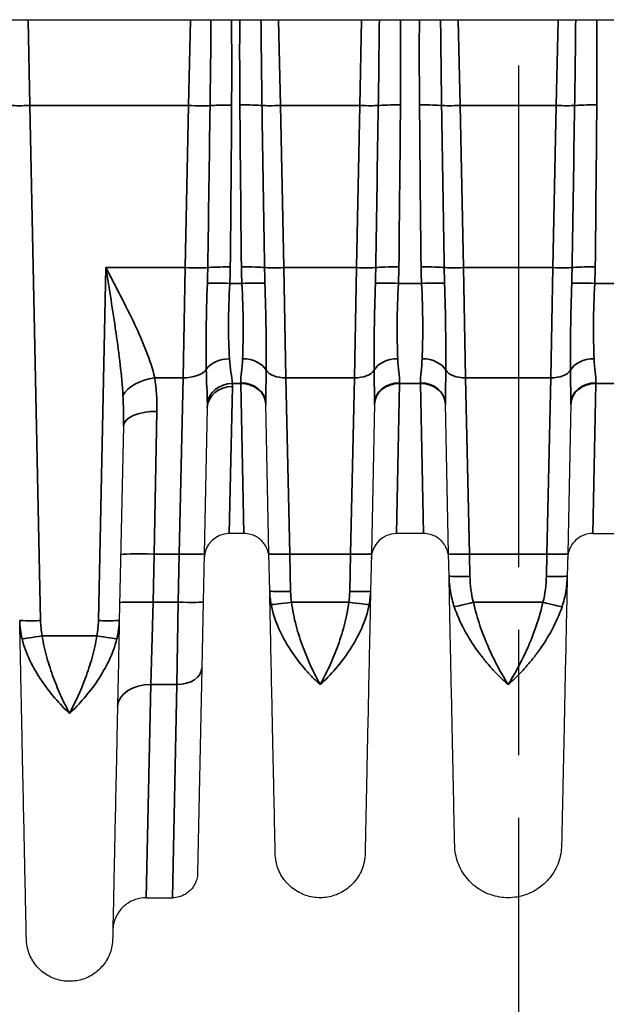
# Model space of a CAD drawing. Header units: millimetres. Extents: x 399 to 6233, y -1870 to 1602.
# Tile 394 of 656: x 4785 to 4799, y -321 to -297. Entities that reach past the tile are written whole.
import ezdxf

# ---------------------------------------------------------------- set-up
doc = ezdxf.new("R2010")
doc.units = ezdxf.units.MM
doc.linetypes.add('AM_ISO08W050', pattern=[18, 12, -1.5, 3, -1.5])
for name, color, linetype, lineweight in [('AM_7', 4, 'AM_ISO08W050', 25), ('可見 (ISO)', 7, 'Continuous', 25), ('窄部可見 (ISO)', 7, 'Continuous', 35)]:
    doc.layers.add(name, color=color, linetype=linetype, lineweight=lineweight)

msp = doc.modelspace()

# ---------------------------------------------------------------- linework, layer by layer
at = {"layer": 'AM_7'}
msp.add_line((4797.264, -208.334), (4797.264, -344.554), dxfattribs=at)
at = {"layer": '可見 (ISO)'}
for p, q in [((4849.014, -297.244), (4744.514, -297.244)), ((4791.289, -310.015), (4791.213, -306.421)), ((4793.815, -306.421), (4793.74, -310.015)), ((4795.589, -310.015), (4795.513, -306.421)), ((4798.515, -306.421), (4798.44, -310.015)), ((4789.813, -306.517), (4789.74, -310.014)), ((4787.804, -306.961), (4787.707, -311.607)), ((4790.691, -309.531), (4790.338, -309.531)), ((4794.991, -309.531), (4794.338, -309.531)), ((4799.038, -309.531), (4799.691, -309.531)), ((4789.74, -310.014), (4789.716, -311.165)), ((4791.307, -310.907), (4791.289, -310.015)), ((4793.74, -310.015), (4793.721, -310.907)), ((4795.6, -310.548), (4795.589, -310.015)), ((4798.44, -310.015), (4798.429, -310.548)), ((4789.716, -311.165), (4789.683, -312.741)), ((4789.683, -312.741), (4789.58, -317.657)), ((4788.351, -318.244), (4788.98, -318.244))]:
    msp.add_line(p, q, dxfattribs=at)
for centre in [(4790.338, -310.131), (4794.338, -310.131)]:
    msp.add_arc(centre, 0.6, 90, 178.8, dxfattribs=at)
for points, knots in [([(4791.291, -310.118), (4791.29, -310.095), (4791.288, -310.072), (4791.282, -310.027), (4791.278, -310.004), (4791.261, -309.94), (4791.246, -309.899), (4791.207, -309.823), (4791.184, -309.787), (4791.132, -309.722), (4791.102, -309.692), (4791.037, -309.639), (4791.002, -309.616), (4790.927, -309.578), (4790.888, -309.562), (4790.796, -309.538), (4790.743, -309.531), (4790.691, -309.531)], [0, 0, 0, 0, 0.00692113, 0.00692113, 0.01375081, 0.01375081, 0.02679823, 0.02679823, 0.0393646, 0.0393646, 0.05193098, 0.05193098, 0.06449736, 0.06449736, 0.07706374, 0.07706374, 0.09281981, 0.09281981, 0.09281981, 0.09281981]), ([(4795.591, -310.118), (4795.59, -310.095), (4795.588, -310.072), (4795.582, -310.027), (4795.578, -310.004), (4795.561, -309.94), (4795.546, -309.899), (4795.507, -309.823), (4795.484, -309.787), (4795.432, -309.722), (4795.402, -309.692), (4795.337, -309.639), (4795.302, -309.616), (4795.227, -309.578), (4795.188, -309.562), (4795.096, -309.538), (4795.043, -309.531), (4794.991, -309.531)], [0, 0, 0, 0, 0.00692113, 0.00692113, 0.01375081, 0.01375081, 0.02679823, 0.02679823, 0.0393646, 0.0393646, 0.05193098, 0.05193098, 0.06449736, 0.06449736, 0.07706374, 0.07706374, 0.09281981, 0.09281981, 0.09281981, 0.09281981]), ([(4799.038, -309.531), (4798.973, -309.531), (4798.908, -309.541), (4798.785, -309.583), (4798.726, -309.614), (4798.623, -309.693), (4798.577, -309.741), (4798.504, -309.849), (4798.476, -309.91), (4798.453, -309.996), (4798.448, -310.02), (4798.441, -310.069), (4798.439, -310.093), (4798.438, -310.118)], [0, 0, 0, 0, 0.01938058, 0.01938058, 0.03888823, 0.03888823, 0.05839129, 0.05839129, 0.07789451, 0.07789451, 0.08520881, 0.08520881, 0.09263584, 0.09263584, 0.09263584, 0.09263584]), ([(4795.735, -316.991), (4795.735, -316.991), (4795.732, -316.848), (4795.726, -316.563), (4795.721, -316.357), (4795.716, -316.081), (4795.708, -315.737), (4795.706, -315.605), (4795.703, -315.462), (4795.699, -315.308), (4795.694, -315.033), (4795.687, -314.718), (4795.68, -314.378), (4795.673, -314.037), (4795.665, -313.668), (4795.657, -313.271), (4795.65, -312.933), (4795.642, -312.576), (4795.634, -312.204), (4795.624, -311.701), (4795.612, -311.135), (4795.6, -310.548)], [0.5000086, 0.5000086, 0.5000086, 0.5000086, 0.6174862, 0.6174862, 0.6174862, 0.7022467, 0.7022467, 0.7022467, 0.7349706, 0.7349706, 0.7349706, 0.7937128, 0.7937128, 0.7937128, 0.852455, 0.852455, 0.852455, 0.9024183, 0.9024183, 0.9024183, 0.9699385, 0.9699385, 0.9699385, 0.9699385]), ([(4798.429, -310.548), (4798.417, -311.135), (4798.405, -311.701), (4798.394, -312.204), (4798.387, -312.576), (4798.379, -312.933), (4798.372, -313.271), (4798.364, -313.668), (4798.356, -314.037), (4798.349, -314.377), (4798.342, -314.718), (4798.335, -315.033), (4798.329, -315.308), (4798.326, -315.462), (4798.323, -315.605), (4798.32, -315.737), (4798.313, -316.081), (4798.307, -316.357), (4798.303, -316.563), (4798.297, -316.848), (4798.294, -316.991), (4798.294, -316.991)], [0.030065, 0.030065, 0.030065, 0.030065, 0.0975901, 0.0975901, 0.0975901, 0.1475485, 0.1475485, 0.1475485, 0.2062907, 0.2062907, 0.2062907, 0.265033, 0.265033, 0.265033, 0.2977638, 0.2977638, 0.2977638, 0.3825174, 0.3825174, 0.3825174, 0.5, 0.5, 0.5, 0.5]), ([(4791.439, -317.191), (4791.439, -317.191), (4791.436, -317.051), (4791.43, -316.772), (4791.426, -316.562), (4791.42, -316.278), (4791.412, -315.921), (4791.41, -315.804), (4791.407, -315.678), (4791.404, -315.545), (4791.399, -315.275), (4791.392, -314.968), (4791.385, -314.636), (4791.378, -314.305), (4791.371, -313.945), (4791.363, -313.558), (4791.355, -313.178), (4791.346, -312.77), (4791.337, -312.342), (4791.328, -311.899), (4791.318, -311.412), (4791.307, -310.907)], [0.5000084, 0.5000084, 0.5000084, 0.5000084, 0.6176498, 0.6176498, 0.6176498, 0.7061501, 0.7061501, 0.7061501, 0.735298, 0.735298, 0.735298, 0.794122, 0.794122, 0.794122, 0.8529461, 0.8529461, 0.8529461, 0.9107639, 0.9107639, 0.9107639, 0.9705942, 0.9705942, 0.9705942, 0.9705942]), ([(4793.721, -310.907), (4793.711, -311.412), (4793.701, -311.899), (4793.691, -312.342), (4793.682, -312.769), (4793.674, -313.178), (4793.666, -313.558), (4793.658, -313.945), (4793.65, -314.304), (4793.643, -314.636), (4793.636, -314.968), (4793.63, -315.276), (4793.624, -315.545), (4793.622, -315.678), (4793.619, -315.804), (4793.616, -315.921), (4793.614, -316.041), (4793.612, -316.152), (4793.609, -316.255), (4793.605, -316.46), (4793.602, -316.633), (4793.599, -316.772), (4793.593, -317.051), (4793.59, -317.191), (4793.59, -317.191)], [0.0294093, 0.0294093, 0.0294093, 0.0294093, 0.089244, 0.089244, 0.089244, 0.1470574, 0.1470574, 0.1470574, 0.2058814, 0.2058814, 0.2058814, 0.2647055, 0.2647055, 0.2647055, 0.2938656, 0.2938656, 0.2938656, 0.3235296, 0.3235296, 0.3235296, 0.3823536, 0.3823536, 0.3823536, 0.5, 0.5, 0.5, 0.5]), ([(4785.482, -319.233), (4785.482, -319.233), (4785.478, -319.061), (4785.471, -318.719), (4785.465, -318.449), (4785.458, -318.08), (4785.448, -317.614), (4785.445, -317.488), (4785.442, -317.356), (4785.439, -317.217), (4785.433, -316.888), (4785.425, -316.52), (4785.416, -316.12), (4785.408, -315.721), (4785.399, -315.287), (4785.389, -314.819), (4785.379, -314.351), (4785.369, -313.847), (4785.358, -313.311), (4785.356, -313.235), (4785.354, -313.16), (4785.353, -313.084), (4785.343, -312.62), (4785.333, -312.123), (4785.322, -311.607)], [0.500008, 0.500008, 0.500008, 0.500008, 0.6183179, 0.6183179, 0.6183179, 0.7115978, 0.7115978, 0.7115978, 0.7366333, 0.7366333, 0.7366333, 0.795791, 0.795791, 0.795791, 0.8549487, 0.8549487, 0.8549487, 0.9141064, 0.9141064, 0.9141064, 0.9224137, 0.9224137, 0.9224137, 0.9732641, 0.9732641, 0.9732641, 0.9732641]), ([(4787.707, -311.607), (4787.696, -312.122), (4787.686, -312.62), (4787.676, -313.084), (4787.674, -313.16), (4787.673, -313.235), (4787.671, -313.311), (4787.66, -313.847), (4787.649, -314.351), (4787.64, -314.819), (4787.63, -315.286), (4787.621, -315.72), (4787.612, -316.12), (4787.604, -316.52), (4787.596, -316.888), (4787.589, -317.217), (4787.586, -317.356), (4787.584, -317.489), (4787.581, -317.614), (4787.577, -317.784), (4787.574, -317.942), (4787.571, -318.086), (4787.566, -318.336), (4787.561, -318.548), (4787.558, -318.719), (4787.551, -319.061), (4787.547, -319.233), (4787.547, -319.233)], [0.026741, 0.026741, 0.026741, 0.026741, 0.0775937, 0.0775937, 0.0775937, 0.0858987, 0.0858987, 0.0858987, 0.1450564, 0.1450564, 0.1450564, 0.2042141, 0.2042141, 0.2042141, 0.2633718, 0.2633718, 0.2633718, 0.2884178, 0.2884178, 0.2884178, 0.3225295, 0.3225295, 0.3225295, 0.3816871, 0.3816871, 0.3816871, 0.5, 0.5, 0.5, 0.5]), ([(4798.294, -316.991), (4798.291, -317.129), (4798.265, -317.268), (4798.172, -317.528), (4798.103, -317.652), (4797.93, -317.869), (4797.824, -317.965), (4797.591, -318.115), (4797.461, -318.172), (4797.192, -318.239), (4797.05, -318.251), (4796.773, -318.229), (4796.635, -318.194), (4796.38, -318.084), (4796.26, -318.008), (4796.054, -317.822), (4795.966, -317.711), (4795.83, -317.469), (4795.782, -317.335), (4795.743, -317.13), (4795.736, -317.06), (4795.735, -316.991)], [0, 0, 0, 0, 0.0413231, 0.0413231, 0.0829384, 0.0829384, 0.1245431, 0.1245431, 0.1661483, 0.1661483, 0.2077533, 0.2077533, 0.2493584, 0.2493584, 0.2909635, 0.2909635, 0.3325686, 0.3325686, 0.3741737, 0.3741737, 0.3950529, 0.3950529, 0.3950529, 0.3950529]), ([(4793.59, -317.191), (4793.587, -317.306), (4793.566, -317.423), (4793.487, -317.642), (4793.429, -317.746), (4793.284, -317.929), (4793.195, -318.009), (4792.999, -318.135), (4792.89, -318.183), (4792.664, -318.24), (4792.544, -318.25), (4792.312, -318.231), (4792.196, -318.202), (4791.982, -318.11), (4791.881, -318.045), (4791.708, -317.889), (4791.633, -317.796), (4791.519, -317.593), (4791.478, -317.48), (4791.446, -317.308), (4791.44, -317.249), (4791.439, -317.191)], [0, 0, 0, 0, 0.0347036, 0.0347036, 0.0696796, 0.0696796, 0.1046457, 0.1046457, 0.1396121, 0.1396121, 0.1745785, 0.1745785, 0.2095449, 0.2095449, 0.2445113, 0.2445113, 0.2794777, 0.2794777, 0.3144442, 0.3144442, 0.3320164, 0.3320164, 0.3320164, 0.3320164]), ([(4789.58, -317.657), (4789.58, -317.68), (4789.578, -317.703), (4789.572, -317.748), (4789.567, -317.77), (4789.551, -317.835), (4789.535, -317.876), (4789.497, -317.952), (4789.474, -317.988), (4789.421, -318.053), (4789.391, -318.083), (4789.326, -318.136), (4789.291, -318.159), (4789.216, -318.197), (4789.177, -318.212), (4789.086, -318.237), (4789.033, -318.244), (4788.98, -318.244)], [0, 0, 0, 0, 0.00692113, 0.00692113, 0.01375081, 0.01375081, 0.02679823, 0.02679823, 0.0393646, 0.0393646, 0.05193098, 0.05193098, 0.06449736, 0.06449736, 0.07706374, 0.07706374, 0.09281867, 0.09281867, 0.09281867, 0.09281867]), ([(4788.351, -318.244), (4788.265, -318.244), (4788.178, -318.258), (4788.014, -318.313), (4787.935, -318.355), (4787.797, -318.46), (4787.736, -318.525), (4787.639, -318.669), (4787.602, -318.75), (4787.571, -318.865), (4787.564, -318.896), (4787.555, -318.961), (4787.552, -318.994), (4787.551, -319.027)], [0, 0, 0, 0, 0.0258626, 0.0258626, 0.051872, 0.051872, 0.0778761, 0.0778761, 0.1038804, 0.1038804, 0.1136224, 0.1136224, 0.1235142, 0.1235142, 0.1235142, 0.1235142]), ([(4787.547, -319.233), (4787.545, -319.344), (4787.524, -319.456), (4787.449, -319.666), (4787.393, -319.766), (4787.253, -319.941), (4787.168, -320.018), (4786.98, -320.14), (4786.875, -320.186), (4786.658, -320.24), (4786.543, -320.25), (4786.32, -320.232), (4786.209, -320.204), (4786.003, -320.115), (4785.906, -320.053), (4785.74, -319.904), (4785.668, -319.814), (4785.559, -319.619), (4785.52, -319.511), (4785.489, -319.345), (4785.483, -319.289), (4785.482, -319.233)], [0, 0, 0, 0, 0.0333171, 0.0333171, 0.0669022, 0.0669022, 0.1004777, 0.1004777, 0.1340536, 0.1340536, 0.1676294, 0.1676294, 0.2012052, 0.2012052, 0.234781, 0.234781, 0.2683568, 0.2683568, 0.3019326, 0.3019326, 0.3188115, 0.3188115, 0.3188115, 0.3188115])]:
    msp.add_open_spline(points, degree=3, knots=knots, dxfattribs=at)
at = {"layer": '窄部可見 (ISO)'}
for p, q in [((4785.564, -299.291), (4785.521, -297.244)), ((4789.408, -297.244), (4789.365, -299.291)), ((4791.564, -299.291), (4791.521, -297.244)), ((4793.508, -297.244), (4793.465, -299.291)), ((4795.864, -299.291), (4795.821, -297.244)), ((4798.208, -297.244), (4798.165, -299.291)), ((4789.365, -299.291), (4785.564, -299.291)), ((4785.564, -299.291), (4785.822, -311.613)), ((4789.284, -303.168), (4789.365, -299.291)), ((4793.465, -299.291), (4791.564, -299.291)), ((4791.564, -299.291), (4791.645, -303.168)), ((4793.384, -303.168), (4793.465, -299.291)), ((4798.165, -299.291), (4795.864, -299.291)), ((4795.864, -299.291), (4795.945, -303.168)), ((4798.084, -303.168), (4798.165, -299.291)), ((4787.207, -311.613), (4787.384, -303.168)), ((4787.384, -303.168), (4789.284, -303.168)), ((4789.284, -303.168), (4789.235, -305.804)), ((4791.645, -303.168), (4793.384, -303.168)), ((4791.695, -305.804), (4791.645, -303.168)), ((4793.384, -303.168), (4793.334, -305.804)), ((4795.945, -303.168), (4798.084, -303.168)), ((4795.995, -305.804), (4795.945, -303.168)), ((4798.084, -303.168), (4798.034, -305.804)), ((4789.815, -303.506), (4789.815, -303.506)), ((4790.352, -303.547), (4790.641, -303.547)), ((4791.192, -303.506), (4791.192, -303.506)), ((4793.837, -303.506), (4793.837, -303.506)), ((4794.388, -303.547), (4794.941, -303.547)), ((4795.492, -303.506), (4795.492, -303.506)), ((4798.537, -303.506), (4798.537, -303.506)), ((4799.088, -303.547), (4799.641, -303.547)), ((4787.645, -304.798), (4787.645, -304.798)), ((4787.718, -305.411), (4787.718, -305.411)), ((4789.786, -305.34), (4789.786, -305.34)), ((4791.223, -305.34), (4791.223, -305.34)), ((4793.806, -305.34), (4793.806, -305.34)), ((4795.523, -305.34), (4795.523, -305.34)), ((4798.506, -305.34), (4798.506, -305.34)), ((4788.554, -305.804), (4789.235, -305.804)), ((4789.14, -310.022), (4789.235, -305.804)), ((4790.338, -309.531), (4790.413, -306.014)), ((4790.614, -305.94), (4790.412, -305.94)), ((4790.613, -305.923), (4790.614, -305.94)), ((4790.691, -309.531), (4790.614, -305.94)), ((4791.695, -305.804), (4793.334, -305.804)), ((4791.695, -305.804), (4791.788, -310.022)), ((4793.24, -310.022), (4793.334, -305.804)), ((4794.338, -309.531), (4794.415, -305.94)), ((4794.415, -305.94), (4794.415, -305.923)), ((4794.914, -305.94), (4794.415, -305.94)), ((4794.913, -305.923), (4794.914, -305.94)), ((4794.991, -309.531), (4794.914, -305.94)), ((4795.995, -305.804), (4798.034, -305.804)), ((4795.995, -305.804), (4796.088, -310.022)), ((4797.94, -310.022), (4798.034, -305.804)), ((4799.115, -305.94), (4799.038, -309.531)), ((4799.115, -305.94), (4799.115, -305.923)), ((4799.614, -305.94), (4799.115, -305.94)), ((4788.604, -306.608), (4788.54, -310.022)), ((4788.54, -310.022), (4788.515, -311.174)), ((4789.14, -310.022), (4788.54, -310.022)), ((4789.116, -311.174), (4789.14, -310.022)), ((4793.24, -310.022), (4791.788, -310.022)), ((4791.788, -310.022), (4791.807, -310.913)), ((4793.222, -310.913), (4793.24, -310.022)), ((4796.088, -310.022), (4796.1, -310.554)), ((4797.94, -310.022), (4796.088, -310.022)), ((4797.929, -310.554), (4797.94, -310.022)), ((4788.463, -313.143), (4788.515, -311.174)), ((4788.515, -311.174), (4789.116, -311.174)), ((4789.083, -313.143), (4789.116, -311.174)), ((4791.828, -311.174), (4793.2, -311.174)), ((4796.183, -311.174), (4797.846, -311.174)), ((4785.858, -311.976), (4787.171, -311.976)), ((4788.463, -313.143), (4788.351, -318.244)), ((4789.083, -313.143), (4788.463, -313.143)), ((4788.98, -318.244), (4789.083, -313.143))]:
    msp.add_line(p, q, dxfattribs=at)
for centre, major_axis, ratio, start_param, end_param in [((4785.564, -299.273), (-0.5, -0.01), 0.034892, 0.488057, 1.570065), ((4789.365, -299.27), (-0.6, 0.013), 0.034892, 1.571527, 2.60279), ((1929.894, -259.915), (2860.217, 15.262), 0.998902, 6.262704, 6.264061), ((4790.394, -299.313), (-0.6, 0.004), 0.058757, 4.712779, 5.743713), ((4789.52, -314.383), (-0.566, -35.382), 0.019792, 1.894088, 2.012194), ((4790.593, -299.311), (-0.6, -0.005), 0.058756, 3.630245, 4.711905), ((4791.371, -311.832), (0.529, -32.381), 0.019208, 4.313885, 4.44068), ((4791.564, -299.273), (-0.5, -0.01), 0.034892, 0.488057, 1.570065), ((7919.044, -251.928), (-3128.226, 18.641), 0.998953, 0.021122, 0.022363), ((4793.465, -299.273), (0.5, -0.01), 0.034892, 4.71312, 5.795128), ((1665.984, -251.928), (3128.226, 18.641), 0.998953, 6.260823, 6.262063), ((4794.436, -299.311), (0.6, -0.005), 0.058756, 1.57128, 2.65294), ((4793.658, -311.832), (-0.529, -32.381), 0.019208, 1.842505, 1.969301), ((4794.893, -299.311), (0.6, 0.005), 0.058756, 0.488652, 1.570312), ((4795.671, -311.832), (0.529, -32.381), 0.019208, 4.313885, 4.44068), ((4795.864, -299.273), (-0.5, -0.01), 0.034892, 0.488057, 1.570065), ((7923.344, -251.928), (-3128.226, 18.641), 0.998953, 0.021122, 0.022363), ((4798.165, -299.273), (-0.5, 0.01), 0.034892, 1.571527, 2.653535), ((1670.684, -251.928), (3128.226, 18.641), 0.998953, 6.260823, 6.262063), ((4799.136, -299.311), (-0.6, 0.005), 0.058756, 4.712873, 5.794533), ((4798.358, -311.832), (-0.529, -32.381), 0.019208, 1.842505, 1.969301), ((4789.284, -303.147), (-0.6, 0.013), 0.034892, 1.571527, 2.690649), ((4785.653, -302.744), (-0.098, 8.678), 0.48068, 4.615075, 4.658173), ((4790.363, -303.188), (-0.6, 0.006), 0.058756, 4.712939, 5.831699), ((4780.293, -303.06), (10.07, 0), 0.998272, 6.234735, 6.273976), ((4790.63, -303.187), (-0.6, -0.007), 0.058755, 3.536831, 4.711744), ((4802.308, -303.025), (-11.679, 0), 0.998272, 0.010815, 0.044766), ((4791.645, -303.151), (-0.5, -0.01), 0.034892, 0.394772, 1.570065), ((4794.195, -302.756), (-0.015, -8.387), 0.359374, 4.762021, 4.807062), ((4793.384, -303.151), (0.5, -0.01), 0.034892, 4.71312, 5.888413), ((4790.834, -302.756), (-0.015, 8.387), 0.359374, 4.617716, 4.662757), ((4794.399, -303.187), (0.6, -0.007), 0.058755, 1.571441, 2.746354), ((4782.72, -303.025), (11.679, 0), 0.998272, 6.23842, 6.27237), ((4794.93, -303.187), (0.6, 0.007), 0.058755, 0.395239, 1.570152), ((4806.608, -303.025), (-11.679, 0), 0.998272, 0.010815, 0.044766), ((4795.945, -303.151), (-0.5, -0.01), 0.034892, 0.394772, 1.570065), ((4798.495, -302.756), (-0.015, -8.387), 0.359374, 4.762021, 4.807062), ((4798.084, -303.151), (-0.5, 0.01), 0.034892, 1.571527, 2.746821), ((4795.534, -302.756), (-0.015, 8.387), 0.359374, 4.617716, 4.662757), ((4799.099, -303.187), (-0.6, 0.007), 0.058755, 4.713034, 5.887947), ((4787.42, -303.025), (11.679, 0), 0.998272, 6.23842, 6.27237), ((4790.352, -303.582), (-0.599, 0.029), 0.058689, 4.715248, 5.8287), ((4790.641, -303.582), (-0.599, -0.027), 0.058699, 3.540675, 4.709747), ((4794.388, -303.582), (0.599, -0.027), 0.058699, 1.573438, 2.74251), ((4794.941, -303.582), (0.599, 0.027), 0.058699, 0.399082, 1.568154), ((4799.088, -303.582), (-0.599, 0.027), 0.058699, 4.715031, 5.884103), ((4790.342, -305.743), (-0.599, -0.027), 0.65857, 4.682756, 5.858717), ((4790.656, -305.742), (0.6, -0.02), 0.658485, 0.357875, 1.592999), ((4794.372, -305.742), (-0.6, -0.02), 0.658485, 4.690186, 5.92531), ((4794.956, -305.742), (0.6, -0.02), 0.658485, 0.357875, 1.592999), ((4799.072, -305.742), (-0.6, -0.02), 0.658485, 4.690186, 5.92531), ((4789.235, -305.467), (0.6, -0.013), 0.56206, 4.724162, 5.89911), ((4791.695, -305.523), (-0.5, -0.01), 0.56206, 0.324392, 1.559023), ((4793.334, -305.523), (0.5, -0.01), 0.56206, 4.724162, 5.958793), ((4795.995, -305.523), (-0.5, -0.01), 0.56206, 0.324392, 1.559023), ((4798.034, -305.523), (0.5, -0.01), 0.56206, 4.724162, 5.958793), ((4788.554, -306.254), (-0.786, -0.15), 0.555227, 4.606487, 5.897702), ((4790.413, -306.53), (-0.6, 0.013), 0.859283, 4.730386, 6.283185), ((4790.412, -306.454), (-0.599, -0.028), 0.856112, 4.672228, 6.168877), ((4790.613, -306.434), (0.6, 0.013), 0.850862, 0, 1.552975), ((4790.614, -306.454), (0.6, 0.013), 0.856313, 0, 1.552861), ((4794.415, -306.434), (-0.6, 0.013), 0.850862, 4.73021, 6.283185), ((4794.415, -306.454), (-0.6, 0.013), 0.856313, 4.730324, 6.283185), ((4794.913, -306.434), (0.6, 0.013), 0.850862, 0, 1.552975), ((4794.914, -306.454), (0.6, 0.013), 0.856313, 0, 1.552861), ((4799.115, -306.434), (-0.6, 0.013), 0.850862, 4.73021, 6.283185), ((4799.115, -306.454), (-0.6, 0.013), 0.856313, 4.730324, 6.283185), ((4788.604, -306.978), (-0.8, 0.017), 0.461544, 4.722057, 6.283185), ((4788.54, -310.05), (-0.8, 0.017), 0.034892, 4.71312, 6.283185), ((4789.14, -310.001), (0.6, -0.013), 0.034892, 4.71312, 6.283185), ((4791.788, -310.005), (-0.5, -0.01), 0.034892, 0, 1.570065), ((4793.24, -310.005), (0.5, -0.01), 0.034892, 4.71312, 6.283185), ((4796.088, -310.005), (-0.5, -0.01), 0.034892, 0, 1.570065), ((4797.94, -310.005), (0.5, -0.01), 0.034892, 4.71312, 6.283185), ((4788.515, -311.202), (-0.8, 0.017), 0.034892, 4.71312, 6.283185), ((4789.116, -311.153), (0.6, -0.013), 0.034892, 4.71312, 6.283185), ((4791.828, -311.156), (-0.495, -0.072), 0.034539, 0.169758, 1.565787), ((4793.2, -311.156), (0.495, -0.072), 0.034539, 4.717398, 6.113427), ((4796.183, -311.156), (-0.484, -0.127), 0.033759, 0.313572, 1.561942), ((4797.846, -311.156), (0.484, -0.127), 0.033759, 4.721243, 5.969613), ((4785.858, -311.958), (-0.492, -0.09), 0.034327, 0.235733, 1.564495), ((4787.171, -311.958), (0.492, -0.09), 0.034327, 4.71869, 6.047452), ((4789.083, -312.728), (0.6, -0.013), 0.69138, 4.72687, 6.283185), ((4788.463, -313.697), (-0.8, 0.017), 0.69138, 4.72687, 6.283185)]:
    msp.add_ellipse(centre, major_axis=major_axis, ratio=ratio, start_param=start_param, end_param=end_param, dxfattribs=at)
for points, knots in [([(4789.88, -299.291), (4789.885, -298.892), (4789.89, -298.492), (4789.894, -298.092), (4789.896, -297.81), (4789.898, -297.527), (4789.9, -297.244)], [0, 0, 0, 0, 0.001200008, 0.001200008, 0.001200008, 0.002049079, 0.002049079, 0.002049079, 0.002049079]), ([(4791.098, -297.244), (4791.101, -297.563), (4791.104, -297.882), (4791.108, -298.202), (4791.112, -298.565), (4791.117, -298.928), (4791.122, -299.291)], [0.000041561, 0.000041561, 0.000041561, 0.000041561, 0.001000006, 0.001000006, 0.001000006, 0.00208995, 0.00208995, 0.00208995, 0.00208995]), ([(4793.906, -299.291), (4793.911, -298.958), (4793.916, -298.625), (4793.92, -298.292), (4793.924, -297.942), (4793.928, -297.593), (4793.931, -297.244)], [0, 0, 0, 0, 0.001000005, 0.001000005, 0.001000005, 0.002048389, 0.002048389, 0.002048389, 0.002048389]), ([(4795.398, -297.244), (4795.401, -297.563), (4795.404, -297.882), (4795.408, -298.202), (4795.412, -298.565), (4795.417, -298.928), (4795.422, -299.291)], [0.000041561, 0.000041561, 0.000041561, 0.000041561, 0.001000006, 0.001000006, 0.001000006, 0.00208995, 0.00208995, 0.00208995, 0.00208995]), ([(4798.606, -299.291), (4798.611, -298.958), (4798.616, -298.625), (4798.62, -298.292), (4798.624, -297.942), (4798.628, -297.593), (4798.631, -297.244)], [0, 0, 0, 0, 0.001000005, 0.001000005, 0.001000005, 0.002048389, 0.002048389, 0.002048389, 0.002048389]), ([(4787.384, -303.168), (4787.621, -303.619), (4787.86, -304.07), (4788.068, -304.511), (4788.07, -304.514), (4788.071, -304.517), (4788.072, -304.52), (4788.175, -304.738), (4788.27, -304.952), (4788.352, -305.164), (4788.436, -305.38), (4788.507, -305.595), (4788.554, -305.804)], [-0.000014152, -0.000014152, -0.000014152, -0.000014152, 0.001513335, 0.001513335, 0.001513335, 0.00152394, 0.00152394, 0.00152394, 0.002277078, 0.002277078, 0.002277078, 0.003040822, 0.003040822, 0.003040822, 0.003040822]), ([(4787.794, -306.229), (4787.78, -305.986), (4787.756, -305.737), (4787.728, -305.491), (4787.699, -305.238), (4787.665, -304.987), (4787.629, -304.732), (4787.627, -304.724), (4787.626, -304.716), (4787.625, -304.708), (4787.551, -304.197), (4787.468, -303.683), (4787.384, -303.168)], [0, 0, 0, 0, 0.000760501, 0.000760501, 0.000760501, 0.00154208, 0.00154208, 0.00154208, 0.001566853, 0.001566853, 0.001566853, 0.003133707, 0.003133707, 0.003133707, 0.003133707]), ([(4789.789, -305.605), (4789.785, -305.311), (4789.784, -304.98), (4789.788, -304.633), (4789.792, -304.285), (4789.801, -303.916), (4789.814, -303.541)], [0.001060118, 0.001060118, 0.001060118, 0.001060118, 0.002188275, 0.002188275, 0.002188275, 0.003316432, 0.003316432, 0.003316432, 0.003316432]), ([(4790.352, -303.547), (4790.333, -303.879), (4790.322, -304.206), (4790.32, -304.814), (4790.329, -305.101), (4790.342, -305.348)], [0, 0, 0, 0, 0.00099613, 0.00099613, 0.001992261, 0.001992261, 0.001992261, 0.001992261]), ([(4790.656, -305.347), (4790.666, -305.096), (4790.673, -304.814), (4790.671, -304.507), (4790.669, -304.199), (4790.659, -303.879), (4790.641, -303.547)], [0, 0, 0, 0, 0.000987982, 0.000987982, 0.000987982, 0.001975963, 0.001975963, 0.001975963, 0.001975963]), ([(4791.193, -303.544), (4791.205, -303.921), (4791.214, -304.288), (4791.223, -304.993), (4791.224, -305.322), (4791.223, -305.623)], [0, 0, 0, 0, 0.001138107, 0.001138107, 0.002276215, 0.002276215, 0.002276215, 0.002276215]), ([(4793.806, -305.623), (4793.805, -305.322), (4793.805, -304.995), (4793.81, -304.642), (4793.815, -304.289), (4793.824, -303.922), (4793.836, -303.544)], [0, 0, 0, 0, 0.001125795, 0.001125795, 0.001125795, 0.00225159, 0.00225159, 0.00225159, 0.00225159]), ([(4794.388, -303.547), (4794.37, -303.879), (4794.359, -304.202), (4794.357, -304.51), (4794.356, -304.817), (4794.362, -305.096), (4794.372, -305.347)], [0, 0, 0, 0, 0.000987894, 0.000987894, 0.000987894, 0.001975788, 0.001975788, 0.001975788, 0.001975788]), ([(4794.956, -305.347), (4794.966, -305.096), (4794.973, -304.814), (4794.971, -304.507), (4794.969, -304.199), (4794.959, -303.879), (4794.941, -303.547)], [0, 0, 0, 0, 0.000987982, 0.000987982, 0.000987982, 0.001975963, 0.001975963, 0.001975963, 0.001975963]), ([(4795.493, -303.544), (4795.505, -303.921), (4795.514, -304.288), (4795.523, -304.993), (4795.524, -305.322), (4795.523, -305.623)], [0, 0, 0, 0, 0.001138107, 0.001138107, 0.002276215, 0.002276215, 0.002276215, 0.002276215]), ([(4798.506, -305.623), (4798.505, -305.322), (4798.505, -304.995), (4798.51, -304.642), (4798.515, -304.289), (4798.524, -303.922), (4798.536, -303.544)], [0, 0, 0, 0, 0.001125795, 0.001125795, 0.001125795, 0.00225159, 0.00225159, 0.00225159, 0.00225159]), ([(4799.088, -303.547), (4799.07, -303.879), (4799.059, -304.202), (4799.057, -304.51), (4799.056, -304.817), (4799.062, -305.096), (4799.072, -305.347)], [0, 0, 0, 0, 0.000987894, 0.000987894, 0.000987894, 0.001975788, 0.001975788, 0.001975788, 0.001975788]), ([(4790.613, -305.923), (4790.611, -305.844), (4790.621, -305.757), (4790.631, -305.66), (4790.641, -305.564), (4790.652, -305.46), (4790.656, -305.347)], [0, 0, 0, 0, 0.000446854, 0.000446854, 0.000446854, 0.000893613, 0.000893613, 0.000893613, 0.000893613]), ([(4794.372, -305.347), (4794.377, -305.46), (4794.388, -305.564), (4794.398, -305.66), (4794.408, -305.757), (4794.417, -305.844), (4794.415, -305.923)], [0, 0, 0, 0, 0.000446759, 0.000446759, 0.000446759, 0.000893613, 0.000893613, 0.000893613, 0.000893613]), ([(4794.913, -305.923), (4794.911, -305.844), (4794.921, -305.757), (4794.931, -305.66), (4794.941, -305.564), (4794.952, -305.46), (4794.956, -305.347)], [0, 0, 0, 0, 0.000446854, 0.000446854, 0.000446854, 0.000893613, 0.000893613, 0.000893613, 0.000893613]), ([(4799.072, -305.347), (4799.077, -305.46), (4799.088, -305.564), (4799.098, -305.66), (4799.108, -305.757), (4799.117, -305.844), (4799.115, -305.923)], [0, 0, 0, 0, 0.000446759, 0.000446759, 0.000446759, 0.000893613, 0.000893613, 0.000893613, 0.000893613]), ([(4791.223, -305.623), (4791.222, -305.765), (4791.219, -305.905), (4791.216, -306.043), (4791.214, -306.172), (4791.211, -306.298), (4791.213, -306.421)], [0, 0, 0, 0, 0.000535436, 0.000535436, 0.000535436, 0.00103578, 0.00103578, 0.00103578, 0.00103578]), ([(4793.815, -306.421), (4793.818, -306.298), (4793.815, -306.172), (4793.812, -306.043), (4793.809, -305.905), (4793.806, -305.765), (4793.806, -305.623)], [0.000000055, 0.000000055, 0.000000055, 0.000000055, 0.000500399, 0.000500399, 0.000500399, 0.001035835, 0.001035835, 0.001035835, 0.001035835]), ([(4795.523, -305.623), (4795.522, -305.765), (4795.519, -305.905), (4795.516, -306.043), (4795.514, -306.172), (4795.511, -306.298), (4795.513, -306.421)], [0, 0, 0, 0, 0.000535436, 0.000535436, 0.000535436, 0.00103578, 0.00103578, 0.00103578, 0.00103578]), ([(4798.515, -306.421), (4798.518, -306.298), (4798.515, -306.172), (4798.512, -306.043), (4798.509, -305.905), (4798.506, -305.765), (4798.506, -305.623)], [0.000000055, 0.000000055, 0.000000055, 0.000000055, 0.000500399, 0.000500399, 0.000500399, 0.001035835, 0.001035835, 0.001035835, 0.001035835]), ([(4795.724, -311.282), (4795.684, -311.163), (4795.654, -311.041), (4795.614, -310.796), (4795.602, -310.671), (4795.6, -310.548)], [0, 0, 0, 0, 0.0003786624, 0.0003786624, 0.0007573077, 0.0007573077, 0.0007573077, 0.0007573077]), ([(4796.1, -310.554), (4795.969, -310.556), (4795.839, -310.557), (4795.746, -310.556), (4795.654, -310.555), (4795.6, -310.551), (4795.6, -310.548)], [0, 0, 0, 0, 0.5, 0.5, 0.5, 1, 1, 1, 1]), ([(4798.429, -310.548), (4798.429, -310.551), (4798.375, -310.555), (4798.282, -310.556), (4798.19, -310.557), (4798.06, -310.556), (4797.929, -310.554)], [0, 0, 0, 0, 0.5, 0.5, 0.5, 1, 1, 1, 1]), ([(4798.429, -310.548), (4798.426, -310.671), (4798.415, -310.796), (4798.374, -311.041), (4798.345, -311.163), (4798.305, -311.282)], [-0.000000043, -0.000000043, -0.000000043, -0.000000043, 0.0003786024, 0.0003786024, 0.0007572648, 0.0007572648, 0.0007572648, 0.0007572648]), ([(4791.807, -310.913), (4791.676, -310.916), (4791.546, -310.917), (4791.454, -310.915), (4791.361, -310.914), (4791.307, -310.911), (4791.307, -310.907)], [0, 0, 0, 0, 0.5, 0.5, 0.5, 1, 1, 1, 1]), ([(4793.222, -310.913), (4793.352, -310.916), (4793.482, -310.917), (4793.575, -310.916), (4793.667, -310.915), (4793.721, -310.912), (4793.721, -310.907)], [0, 0, 0, 0, 0.5, 0.5, 0.5, 1, 1, 1, 1]), ([(4793.721, -310.907), (4793.721, -310.912), (4793.721, -310.919), (4793.721, -310.925), (4793.721, -310.931), (4793.721, -310.938), (4793.72, -310.945), (4793.72, -310.958), (4793.719, -310.972), (4793.718, -310.986), (4793.717, -311.013), (4793.714, -311.04), (4793.712, -311.067), (4793.706, -311.121), (4793.698, -311.176), (4793.688, -311.23)], [-0.00000006, -0.00000006, -0.00000006, -0.00000006, 0.0000185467, 0.0000185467, 0.0000185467, 0.0000394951, 0.0000394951, 0.0000394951, 0.0000814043, 0.0000814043, 0.0000814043, 0.0001653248, 0.0001653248, 0.0001653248, 0.0003340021, 0.0003340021, 0.0003340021, 0.0003340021]), ([(4791.828, -311.174), (4791.852, -311.365), (4791.89, -311.551), (4791.938, -311.732), (4791.986, -311.912), (4792.044, -312.088), (4792.105, -312.254), (4792.167, -312.419), (4792.233, -312.576), (4792.302, -312.725), (4792.371, -312.874), (4792.444, -313.015), (4792.514, -313.143)], [0, 0, 0, 0, 0.000572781, 0.000572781, 0.000572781, 0.001145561, 0.001145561, 0.001145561, 0.001718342, 0.001718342, 0.001718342, 0.002291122, 0.002291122, 0.002291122, 0.002291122]), ([(4792.514, -313.143), (4792.586, -313.014), (4792.658, -312.874), (4792.727, -312.725), (4792.795, -312.578), (4792.86, -312.423), (4792.921, -312.261), (4792.983, -312.095), (4793.04, -311.919), (4793.089, -311.738), (4793.137, -311.555), (4793.177, -311.368), (4793.2, -311.174)], [-0.000011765, -0.000011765, -0.000011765, -0.000011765, 0.000565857, 0.000565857, 0.000565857, 0.001135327, 0.001135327, 0.001135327, 0.001714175, 0.001714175, 0.001714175, 0.002298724, 0.002298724, 0.002298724, 0.002298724]), ([(4796.183, -311.174), (4796.225, -311.366), (4796.279, -311.552), (4796.34, -311.732), (4796.401, -311.913), (4796.471, -312.089), (4796.544, -312.255), (4796.617, -312.421), (4796.694, -312.578), (4796.773, -312.726), (4796.851, -312.874), (4796.934, -313.015), (4797.014, -313.143)], [0, 0, 0, 0, 0.000584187, 0.000584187, 0.000584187, 0.001168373, 0.001168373, 0.001168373, 0.00175256, 0.00175256, 0.00175256, 0.002336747, 0.002336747, 0.002336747, 0.002336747]), ([(4797.014, -313.143), (4797.096, -313.014), (4797.177, -312.874), (4797.256, -312.726), (4797.334, -312.579), (4797.41, -312.425), (4797.482, -312.261), (4797.555, -312.096), (4797.625, -311.919), (4797.687, -311.739), (4797.749, -311.556), (4797.804, -311.369), (4797.846, -311.174)], [-0.000011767, -0.000011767, -0.000011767, -0.000011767, 0.000578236, 0.000578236, 0.000578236, 0.001160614, 0.001160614, 0.001160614, 0.001751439, 0.001751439, 0.001751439, 0.002348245, 0.002348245, 0.002348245, 0.002348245]), ([(4792.514, -313.143), (4792.452, -313.087), (4792.389, -313.028), (4792.327, -312.964), (4792.265, -312.901), (4792.204, -312.835), (4792.144, -312.765), (4792.028, -312.63), (4791.917, -312.484), (4791.814, -312.326), (4791.81, -312.321), (4791.807, -312.316), (4791.803, -312.31), (4791.7, -312.152), (4791.606, -311.982), (4791.528, -311.808), (4791.525, -311.802), (4791.523, -311.796), (4791.52, -311.79), (4791.441, -311.609), (4791.378, -311.421), (4791.341, -311.23)], [-0.000011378, -0.000011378, -0.000011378, -0.000011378, 0.000287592, 0.000287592, 0.000287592, 0.000586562, 0.000586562, 0.000586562, 0.001165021, 0.001165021, 0.001165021, 0.001184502, 0.001184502, 0.001184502, 0.001762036, 0.001762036, 0.001762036, 0.001782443, 0.001782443, 0.001782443, 0.002380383, 0.002380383, 0.002380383, 0.002380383]), ([(4793.688, -311.23), (4793.615, -311.612), (4793.437, -311.984), (4793.226, -312.309), (4793.016, -312.633), (4792.765, -312.919), (4792.514, -313.143)], [0, 0, 0, 0, 0.00119489, 0.00119489, 0.00119489, 0.002389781, 0.002389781, 0.002389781, 0.002389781]), ([(4797.014, -313.143), (4796.982, -313.115), (4796.95, -313.087), (4796.918, -313.057), (4796.886, -313.028), (4796.854, -312.997), (4796.823, -312.966), (4796.759, -312.904), (4796.696, -312.839), (4796.634, -312.771), (4796.572, -312.703), (4796.511, -312.632), (4796.452, -312.558), (4796.395, -312.488), (4796.34, -312.416), (4796.285, -312.341), (4796.282, -312.337), (4796.279, -312.332), (4796.276, -312.328), (4796.165, -312.173), (4796.06, -312.008), (4795.969, -311.839), (4795.966, -311.834), (4795.964, -311.829), (4795.961, -311.825), (4795.868, -311.65), (4795.787, -311.47), (4795.724, -311.282)], [-0.000011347, -0.000011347, -0.000011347, -0.000011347, 0.000139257, 0.000139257, 0.000139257, 0.000289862, 0.000289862, 0.000289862, 0.000591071, 0.000591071, 0.000591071, 0.00089228, 0.00089228, 0.00089228, 0.001176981, 0.001176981, 0.001176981, 0.001193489, 0.001193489, 0.001193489, 0.001779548, 0.001779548, 0.001779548, 0.001795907, 0.001795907, 0.001795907, 0.002398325, 0.002398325, 0.002398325, 0.002398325]), ([(4798.305, -311.282), (4798.242, -311.47), (4798.161, -311.65), (4798.068, -311.825), (4798.065, -311.829), (4798.063, -311.834), (4798.06, -311.839), (4797.969, -312.008), (4797.864, -312.173), (4797.754, -312.327), (4797.75, -312.332), (4797.747, -312.336), (4797.743, -312.341), (4797.69, -312.415), (4797.635, -312.487), (4797.579, -312.556), (4797.519, -312.63), (4797.458, -312.701), (4797.396, -312.77), (4797.333, -312.838), (4797.27, -312.904), (4797.206, -312.966), (4797.142, -313.029), (4797.077, -313.088), (4797.014, -313.143)], [0, 0, 0, 0, 0.000592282, 0.000592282, 0.000592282, 0.000608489, 0.000608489, 0.000608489, 0.001184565, 0.001184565, 0.001184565, 0.00120247, 0.00120247, 0.00120247, 0.001480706, 0.001480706, 0.001480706, 0.001776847, 0.001776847, 0.001776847, 0.002072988, 0.002072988, 0.002072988, 0.002369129, 0.002369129, 0.002369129, 0.002369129]), ([(4785.822, -311.613), (4785.691, -311.616), (4785.561, -311.617), (4785.468, -311.615), (4785.376, -311.614), (4785.322, -311.611), (4785.322, -311.607)], [0, 0, 0, 0, 0.5, 0.5, 0.5, 1, 1, 1, 1]), ([(4787.707, -311.607), (4787.707, -311.611), (4787.653, -311.614), (4787.56, -311.615), (4787.468, -311.617), (4787.338, -311.616), (4787.207, -311.613)], [0, 0, 0, 0, 0.5, 0.5, 0.5, 1, 1, 1, 1]), ([(4786.514, -313.833), (4786.279, -313.615), (4786.047, -313.35), (4785.843, -313.046), (4785.639, -312.741), (4785.468, -312.403), (4785.38, -312.05)], [-0.000011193, -0.000011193, -0.000011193, -0.000011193, 0.001104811, 0.001104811, 0.001104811, 0.002220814, 0.002220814, 0.002220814, 0.002220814]), ([(4785.858, -311.976), (4785.885, -312.154), (4785.925, -312.327), (4785.972, -312.495), (4786.019, -312.663), (4786.074, -312.828), (4786.132, -312.985), (4786.191, -313.141), (4786.253, -313.289), (4786.317, -313.431), (4786.381, -313.572), (4786.448, -313.708), (4786.514, -313.833)], [0, 0, 0, 0, 0.000534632, 0.000534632, 0.000534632, 0.001069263, 0.001069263, 0.001069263, 0.001603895, 0.001603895, 0.001603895, 0.002138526, 0.002138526, 0.002138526, 0.002138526]), ([(4786.514, -313.833), (4786.647, -313.581), (4786.779, -313.297), (4786.955, -312.828), (4787.01, -312.663), (4787.104, -312.327), (4787.144, -312.154), (4787.171, -311.976)], [-0.000011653, -0.000011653, -0.000011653, -0.000011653, 0.001067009, 0.001067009, 0.00160634, 0.00160634, 0.002145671, 0.002145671, 0.002145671, 0.002145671]), ([(4787.648, -312.05), (4787.604, -312.226), (4787.539, -312.399), (4787.46, -312.565), (4787.381, -312.731), (4787.288, -312.893), (4787.187, -313.044), (4786.985, -313.347), (4786.75, -313.615), (4786.514, -313.833)], [0, 0, 0, 0, 0.000558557, 0.000558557, 0.000558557, 0.001117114, 0.001117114, 0.001117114, 0.002234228, 0.002234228, 0.002234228, 0.002234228])]:
    msp.add_open_spline(points, degree=3, knots=knots, dxfattribs=at)
for points in [[(4790.392, -297.244), (4790.399, -297.922), (4790.399, -298.6), (4790.394, -299.277)], [(4790.593, -299.276), (4790.587, -298.599), (4790.586, -297.921), (4790.59, -297.244)], [(4794.438, -297.244), (4794.443, -297.921), (4794.442, -298.599), (4794.436, -299.276)], [(4794.893, -299.276), (4794.887, -298.599), (4794.886, -297.921), (4794.89, -297.244)], [(4799.138, -297.244), (4799.143, -297.921), (4799.142, -298.599), (4799.136, -299.276)], [(4790.342, -305.348), (4790.355, -305.582), (4790.403, -305.779), (4790.412, -305.94)], [(4789.814, -306.423), (4789.812, -306.166), (4789.792, -305.889), (4789.789, -305.605)], [(4788.554, -305.804), (4788.598, -306.062), (4788.609, -306.33), (4788.604, -306.608)], [(4790.412, -305.94), (4790.413, -305.965), (4790.414, -305.989), (4790.413, -306.014)], [(4787.804, -306.961), (4787.809, -306.715), (4787.809, -306.471), (4787.794, -306.229)], [(4789.813, -306.517), (4789.814, -306.486), (4789.814, -306.454), (4789.814, -306.423)], [(4796.1, -310.554), (4796.104, -310.763), (4796.129, -310.97), (4796.183, -311.174)], [(4797.846, -311.174), (4797.9, -310.97), (4797.925, -310.763), (4797.929, -310.554)], [(4791.341, -311.23), (4791.321, -311.123), (4791.31, -311.015), (4791.307, -310.907)], [(4791.807, -310.913), (4791.809, -311), (4791.816, -311.087), (4791.828, -311.174)], [(4793.2, -311.174), (4793.213, -311.087), (4793.22, -311), (4793.222, -310.913)], [(4785.38, -312.05), (4785.344, -311.904), (4785.325, -311.755), (4785.322, -311.607)], [(4785.822, -311.613), (4785.824, -311.735), (4785.836, -311.856), (4785.858, -311.976)], [(4787.171, -311.976), (4787.193, -311.856), (4787.204, -311.735), (4787.207, -311.613)], [(4787.707, -311.607), (4787.704, -311.755), (4787.685, -311.904), (4787.648, -312.05)]]:
    msp.add_open_spline(points, degree=3, dxfattribs=at)

doc.saveas('drawing.dxf')
